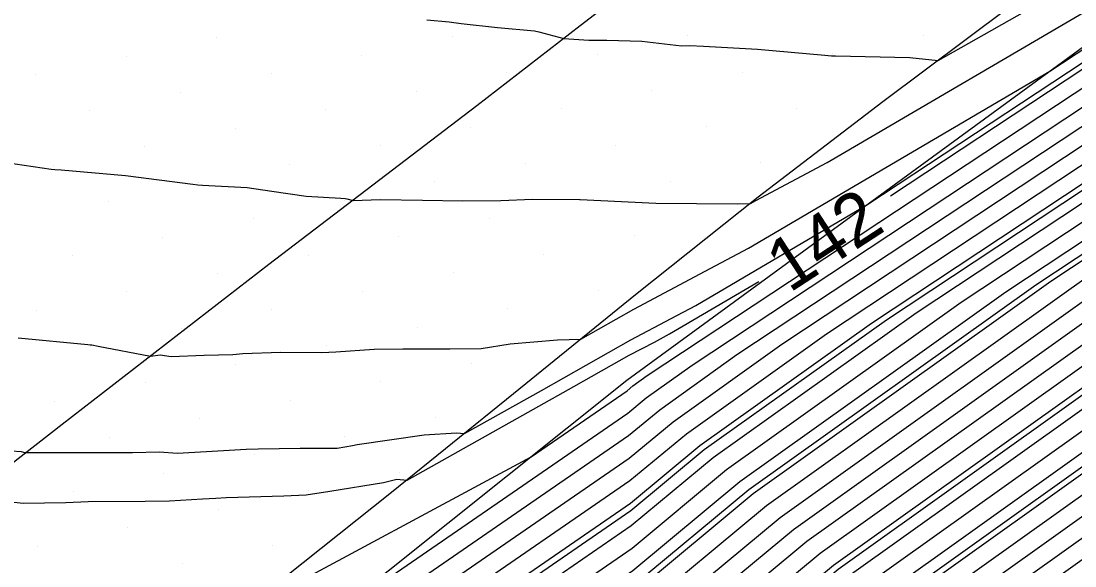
# Model space of a CAD drawing. Extents: x 2354170 to 2357230, y 866100 to 868290.
# Drawn here: x 2355766.41 to 2355806.72, y 866735.82 to 866756.64 of the extents above; entities that cross this region are included whole.
import ezdxf

# ---------------------------------------------------------------- set-up
doc = ezdxf.new("R2010")
doc.units = 0
for name, color, linetype in [('Default', 7, 'Continuous'), ('DTM Contours Major', 7, 'Continuous'), ('DTM Contours Minor', 7, 'Continuous'), ('Exist DTM Breakline', 7, 'Continuous'), ('Exist DTM Scan Elevation Point', 7, 'Continuous'), ('Exist Roads EOP', 7, 'Continuous'), ('PH Exist DTM Breakline', 7, 'Continuous')]:
    doc.layers.add(name, color=color, linetype=linetype)

msp = doc.modelspace()

# ---------------------------------------------------------------- linework, layer by layer
at = {"layer": 'Default'}
for points in [[(2355799.662, 866749.961), (2355813.112, 866758.844), (2355814.437, 866759.68), (2355832.395, 866771.876), (2355836.3, 866774.842), (2355853.466, 866786.43), (2355855.946, 866788.075), (2355860.344, 866790.664), (2355872.496, 866798.856), (2355880.169, 866804.468), (2355881.838, 866805.614), (2355882.436, 866806.025)], [(2355790.838, 866741.782), (2355793.794, 866743.89), (2355814.24, 866757.393), (2355817.983, 866759.754), (2355831.845, 866769.168), (2355838.357, 866774.116), (2355852.943, 866783.961), (2355856.743, 866786.482), (2355863.483, 866790.45), (2355871.677, 866795.974), (2355873.812, 866797.536)], [(2355765.115, 866721.38), (2355766.604, 866722.475), (2355768.194, 866723.582), (2355771.134, 866725.421), (2355789.726, 866738.216), (2355792.373, 866740.412), (2355798.938, 866745.092), (2355815.368, 866755.943), (2355821.529, 866759.829), (2355831.294, 866766.461), (2355840.413, 866773.389), (2355847.413, 866778.114)], [(2355764.555, 866722.662), (2355764.761, 866722.815), (2355766.57, 866724.074), (2355767.187, 866724.46), (2355789.673, 866739.934), (2355791.349, 866741.326), (2355795.509, 866744.29), (2355814.616, 866756.91), (2355819.165, 866759.779), (2355831.661, 866768.266), (2355839.042, 866773.873)], [(2355764.835, 866722.021), (2355765.683, 866722.645), (2355767.382, 866723.828), (2355769.161, 866724.94), (2355789.7, 866739.075), (2355791.861, 866740.869), (2355797.224, 866744.691), (2355814.992, 866756.426), (2355820.347, 866759.804), (2355831.477, 866767.363), (2355839.728, 866773.631)], [(2355765.396, 866720.738), (2355767.525, 866722.305), (2355769.005, 866723.336), (2355773.107, 866725.901), (2355789.753, 866737.356), (2355792.884, 866739.955), (2355800.653, 866745.492), (2355815.744, 866755.459), (2355822.711, 866759.854), (2355831.11, 866765.558), (2355841.099, 866773.147)], [(2355747.69, 866706.816), (2355765.676, 866720.097), (2355768.446, 866722.135), (2355769.817, 866723.09), (2355775.08, 866726.381), (2355789.779, 866736.497), (2355793.396, 866739.498), (2355802.368, 866745.893), (2355816.12, 866754.975), (2355823.893, 866759.879), (2355830.927, 866764.656), (2355841.784, 866772.904)], [(2355748.583, 866706.627), (2355765.956, 866719.455), (2355769.368, 866721.965), (2355770.629, 866722.843), (2355777.053, 866726.861), (2355789.806, 866735.638), (2355793.907, 866739.041), (2355804.082, 866746.293), (2355816.495, 866754.492), (2355825.076, 866759.904), (2355830.743, 866763.753), (2355842.47, 866772.662)], [(2355857.286, 866772.408), (2355851.833, 866768.908), (2355848.938, 866766.803), (2355836.069, 866756.909), (2355828.947, 866751.836), (2355821.927, 866747.57), (2355816.701, 866743.786), (2355801.069, 866732.644), (2355796.446, 866728.807), (2355790.078, 866724.065), (2355781.513, 866718.929), (2355779.085, 866717.247), (2355775.691, 866714.751)], [(2355750.369, 866706.249), (2355766.517, 866718.173), (2355771.21, 866721.625), (2355772.252, 866722.351), (2355780.999, 866727.822), (2355789.859, 866733.919), (2355794.93, 866738.127), (2355807.511, 866747.094), (2355817.247, 866753.525), (2355827.44, 866759.954), (2355830.376, 866761.948), (2355843.841, 866772.178)], [(2355751.263, 866706.06), (2355766.797, 866717.531), (2355772.131, 866721.455), (2355773.064, 866722.105), (2355782.972, 866728.302), (2355789.886, 866733.06), (2355795.442, 866737.67), (2355809.226, 866747.495), (2355817.623, 866753.041), (2355828.622, 866759.979), (2355830.192, 866761.045), (2355844.527, 866771.935)], [(2355852.718, 866771.732), (2355850.008, 866769.992), (2355849.966, 866769.962), (2355834.215, 866757.853), (2355829.262, 866754.324), (2355820.692, 866749.117), (2355818.782, 866747.734), (2355799.534, 866734.015), (2355793.841, 866729.291), (2355790.039, 866726.459), (2355781.028, 866721.055), (2355779.558, 866720.135), (2355779.501, 866720.096), (2355771.198, 866713.988)], [(2355789.815, 866742.696), (2355790.365, 866743.089), (2355813.488, 866758.361), (2355815.619, 866759.705), (2355832.212, 866770.973)], [(2355790.326, 866742.239), (2355792.08, 866743.489), (2355813.864, 866757.877), (2355816.801, 866759.729), (2355832.028, 866770.071)], [(2355749.476, 866706.438), (2355766.236, 866718.814), (2355770.289, 866721.795), (2355771.441, 866722.597), (2355779.026, 866727.341), (2355789.833, 866734.778), (2355794.419, 866738.584), (2355805.797, 866746.694), (2355816.871, 866754.008), (2355826.258, 866759.929), (2355830.559, 866762.851), (2355831.487, 866763.555)], [(2355752.156, 866705.871), (2355767.077, 866716.89), (2355773.052, 866721.285), (2355773.876, 866721.859), (2355784.945, 866728.782), (2355789.913, 866732.201), (2355795.953, 866737.213), (2355810.941, 866747.896), (2355817.999, 866752.557), (2355829.804, 866760.004), (2355830.009, 866760.143), (2355834.011, 866763.183)], [(2355753.942, 866705.494), (2355767.638, 866715.607), (2355774.895, 866720.945), (2355775.499, 866721.366), (2355788.891, 866729.742), (2355789.966, 866730.482), (2355796.977, 866736.299), (2355814.37, 866748.697), (2355818.751, 866751.59), (2355826.369, 866756.396), (2355829.787, 866758.473), (2355831.124, 866759.426), (2355835.417, 866762.726)], [(2355754.835, 866705.305), (2355767.918, 866714.966), (2355775.816, 866720.775), (2355776.311, 866721.12), (2355789.079, 866729.106), (2355789.986, 866729.65), (2355790.369, 866729.935), (2355797.488, 866735.842), (2355816.085, 866749.097), (2355819.127, 866751.107), (2355824.417, 866754.444), (2355829.682, 866757.643), (2355831.742, 866759.111), (2355836.543, 866762.801)], [(2355753.049, 866705.683), (2355767.357, 866716.248), (2355773.974, 866721.115), (2355774.688, 866721.612), (2355786.918, 866729.262), (2355789.939, 866731.341), (2355796.465, 866736.756), (2355812.655, 866748.296), (2355818.375, 866752.074), (2355828.321, 866758.348), (2355829.892, 866759.302), (2355830.506, 866759.74), (2355832.479, 866761.257)], [(2355766.298, 866744.531), (2355768.962, 866744.278), (2355769.065, 866744.263), (2355769.115, 866744.259), (2355769.365, 866744.209), (2355771.356, 866743.826), (2355771.725, 866743.88), (2355772.147, 866743.817), (2355773.412, 866743.865), (2355774.512, 866743.896), (2355774.893, 866743.93), (2355776.337, 866743.99), (2355777.915, 866743.968), (2355778.449, 866743.997), (2355779.922, 866744.104), (2355781.012, 866744.117), (2355782.808, 866744.111), (2355784.012, 866744.121), (2355785.114, 866744.304), (2355786.928, 866744.45), (2355787.822, 866744.486), (2355789.852, 866745.631), (2355792.576, 866747.075), (2355794.231, 866747.957), (2355805.757, 866754.718), (2355812.737, 866759.328)], [(2355755.728, 866705.116), (2355768.198, 866714.324), (2355776.737, 866720.606), (2355777.123, 866720.874), (2355787.067, 866727.093), (2355790, 866728.852), (2355791.237, 866729.774), (2355798, 866735.385), (2355817.799, 866749.498), (2355819.503, 866750.623), (2355822.465, 866752.492), (2355829.577, 866756.813), (2355832.36, 866758.796)], [(2355756.622, 866704.927), (2355768.479, 866713.683), (2355777.658, 866720.436), (2355777.934, 866720.628), (2355785.054, 866725.081), (2355790.013, 866728.054), (2355792.105, 866729.613), (2355798.511, 866734.929), (2355819.514, 866749.898), (2355819.879, 866750.139), (2355820.513, 866750.54), (2355829.472, 866755.984), (2355832.978, 866758.482)], [(2355757.515, 866704.738), (2355768.759, 866713.041), (2355778.58, 866720.266), (2355778.746, 866720.382), (2355783.041, 866723.068), (2355790.026, 866727.257), (2355792.973, 866729.452), (2355799.023, 866734.472), (2355819.476, 866749.05), (2355820.28, 866749.632), (2355829.367, 866755.154), (2355833.597, 866758.167)], [(2355781.93, 866756.682), (2355782.787, 866756.611), (2355783.242, 866756.55), (2355784.636, 866756.39), (2355786.055, 866756.27), (2355786.212, 866756.228), (2355787.167, 866755.97), (2355788.127, 866755.906), (2355788.817, 866755.914), (2355790.154, 866755.871), (2355791.67, 866755.697), (2355791.992, 866755.701), (2355792.509, 866755.678), (2355794.584, 866755.569), (2355797.149, 866755.331), (2355797.409, 866755.309), (2355797.561, 866755.304), (2355800.407, 866755.241), (2355801.49, 866755.126), (2355805.976, 866757.677)], [(2355834.833, 866757.538), (2355829.157, 866753.495), (2355821.104, 866748.601), (2355818.089, 866746.418), (2355800.046, 866733.558), (2355794.71, 866729.13), (2355790.052, 866725.661), (2355780.277, 866719.799), (2355779.807, 866719.474), (2355769.319, 866711.759), (2355759.301, 866704.361)], [(2355765.842, 866751.229), (2355767.566, 866750.979), (2355767.699, 866750.972), (2355767.942, 866750.948), (2355770.407, 866750.742), (2355772.979, 866750.409), (2355773.169, 866750.386), (2355773.344, 866750.372), (2355775.057, 866750.276), (2355775.998, 866750.132), (2355777.31, 866749.946), (2355778.642, 866749.865), (2355778.812, 866749.854), (2355778.876, 866749.842), (2355779.108, 866749.782), (2355780.14, 866749.819), (2355781.768, 866749.791), (2355783.312, 866749.773), (2355784.763, 866749.787), (2355785.972, 866749.829), (2355787.774, 866749.818), (2355787.781, 866749.818), (2355787.791, 866749.817), (2355790.691, 866749.685), (2355793.796, 866749.653), (2355794.31, 866749.668), (2355794.517, 866749.778), (2355797.245, 866751.232), (2355808.089, 866757.593)], [(2355835.451, 866757.223), (2355829.052, 866752.665), (2355821.515, 866748.085), (2355817.395, 866745.102), (2355800.557, 866733.101), (2355795.578, 866728.969), (2355790.065, 866724.863), (2355780.895, 866719.364), (2355779.446, 866718.36), (2355769.6, 866711.117)], [(2355836.687, 866756.594), (2355828.842, 866751.006), (2355822.339, 866747.054), (2355816.007, 866742.47), (2355801.58, 866732.187), (2355797.314, 866728.646), (2355790.091, 866723.268), (2355782.131, 866718.494), (2355778.723, 866716.133), (2355770.16, 866709.834)], [(2355765.192, 866738.355), (2355766.488, 866738.212), (2355768.128, 866738.236), (2355768.977, 866738.273), (2355771.159, 866738.287), (2355772.082, 866738.307), (2355773.349, 866738.379), (2355773.866, 866738.404), (2355774.249, 866738.426), (2355776.457, 866738.489), (2355777.32, 866738.537), (2355778.22, 866738.668), (2355780.268, 866739.001), (2355780.78, 866739.127), (2355781.176, 866739.099), (2355787.555, 866742.668), (2355789.676, 866743.864), (2355790.634, 866744.372), (2355791.216, 866744.682), (2355794.635, 866746.687)], [(2355764.617, 866732.165), (2355767.266, 866732.402), (2355768.446, 866732.629), (2355769.592, 866732.817), (2355770.531, 866732.807), (2355771.186, 866732.979), (2355774.204, 866734.08), (2355774.663, 866733.924), (2355775.353, 866734.299), (2355785.916, 866739.981), (2355789.593, 866742.512), (2355789.815, 866742.696)], [(2355765.968, 866727.118), (2355766.427, 866727.343), (2355769.726, 866729.181), (2355771.62, 866730.21), (2355777.904, 866733.59), (2355789.62, 866741.653), (2355790.326, 866742.239)], [(2355766.231, 866725.206), (2355767.283, 866725.793), (2355767.888, 866726.121), (2355769.892, 866727.199), (2355789.646, 866740.794), (2355790.838, 866741.782)]]:
    msp.add_lwpolyline(points, dxfattribs=at)
at = {"layer": 'DTM Contours Major'}
for points in [[(2355765.209, 866721.166), (2355766.911, 866722.418), (2355768.464, 866723.5), (2355771.791, 866725.581), (2355789.735, 866737.929), (2355792.543, 866740.259), (2355799.51, 866745.225), (2355815.493, 866755.781), (2355821.923, 866759.838), (2355831.233, 866766.16), (2355840.642, 866773.308), (2355847.485, 866777.927)], [(2355857.286, 866772.408), (2355851.833, 866768.908), (2355848.938, 866766.803), (2355836.069, 866756.909), (2355828.947, 866751.836), (2355821.927, 866747.57), (2355816.701, 866743.786), (2355801.069, 866732.644), (2355796.446, 866728.807), (2355790.078, 866724.065), (2355781.513, 866718.929), (2355779.085, 866717.247), (2355775.691, 866714.751)]]:
    msp.add_lwpolyline(points, dxfattribs=at)
at = {"layer": 'DTM Contours Minor'}
for points in [[(2355790.838, 866741.782), (2355793.794, 866743.89), (2355814.24, 866757.393), (2355817.983, 866759.754), (2355831.845, 866769.168), (2355838.357, 866774.116), (2355852.943, 866783.961), (2355856.743, 866786.482), (2355863.483, 866790.45), (2355871.677, 866795.974), (2355882.094, 866803.593), (2355883.436, 866804.515), (2355890.715, 866809.517), (2355900.294, 866816.098), (2355908.32, 866821.325), (2355911.534, 866823.6), (2355925.727, 866834.475), (2355934.366, 866840.366), (2355940.071, 866844.086), (2355949.583, 866849.61), (2355950.079, 866849.9), (2355950.722, 866850.378), (2355956.06, 866854.292)], [(2355749.179, 866706.501), (2355766.143, 866719.028), (2355769.982, 866721.852), (2355771.17, 866722.679), (2355778.368, 866727.181), (2355789.824, 866735.065), (2355794.248, 866738.736), (2355805.225, 866746.56), (2355816.746, 866754.169), (2355825.864, 866759.921), (2355830.621, 866763.151), (2355842.927, 866772.501)], [(2355752.156, 866705.871), (2355767.077, 866716.89), (2355773.052, 866721.285), (2355773.876, 866721.859), (2355784.945, 866728.782), (2355789.913, 866732.201), (2355795.953, 866737.213), (2355810.941, 866747.896), (2355817.999, 866752.557), (2355829.804, 866760.004), (2355830.009, 866760.143), (2355845.212, 866771.693)], [(2355755.133, 866705.242), (2355768.011, 866714.752), (2355776.123, 866720.719), (2355776.582, 866721.038), (2355788.408, 866728.435), (2355789.991, 866729.384), (2355790.659, 866729.882), (2355797.659, 866735.69), (2355816.656, 866749.231), (2355819.252, 866750.945), (2355823.766, 866753.793), (2355829.647, 866757.367), (2355831.948, 866759.006)], [(2355766.046, 866740.212), (2355766.419, 866740.184), (2355766.508, 866740.167), (2355766.618, 866740.151), (2355768.156, 866740.147), (2355769.397, 866740.154), (2355770.669, 866740.151), (2355771.7, 866740.181), (2355772.379, 866740.131), (2355773.503, 866740.186), (2355775.014, 866740.274), (2355775.484, 866740.293), (2355777.086, 866740.311), (2355778.498, 866740.317), (2355779.093, 866740.414), (2355779.269, 866740.457), (2355781.829, 866740.822), (2355783.07, 866740.898), (2355783.37, 866740.877), (2355786.311, 866742.522), (2355789.735, 866744.453), (2355791.281, 866745.273), (2355792.221, 866745.774), (2355798.766, 866749.613), (2355812.987, 866759.005)], [(2355781.611, 866721.671), (2355781.699, 866721.726), (2355790.034, 866726.725), (2355793.552, 866729.344), (2355799.364, 866734.167), (2355819.014, 866748.173), (2355820.555, 866749.289), (2355829.297, 866754.601), (2355834.009, 866757.958)], [(2355766.231, 866725.206), (2355767.283, 866725.793), (2355767.888, 866726.121), (2355769.892, 866727.199), (2355789.646, 866740.794), (2355790.838, 866741.782)]]:
    msp.add_lwpolyline(points, dxfattribs=at)
at = {"layer": 'Exist DTM Breakline'}
msp.add_lwpolyline([(2355789.772, 866757.988), (2355787.796, 866756.457), (2355785.819, 866754.927), (2355783.843, 866753.396), (2355781.856, 866751.878), (2355779.868, 866750.362), (2355777.88, 866748.846), (2355775.892, 866747.33), (2355773.913, 866745.803), (2355771.935, 866744.274), (2355769.957, 866742.745), (2355767.979, 866741.217), (2355766.01, 866739.676)], dxfattribs=at)
at = {"layer": 'Exist DTM Scan Elevation Point'}
for p, q in [((2355791.917, 866756.07), (2355791.917, 866756.07)), ((2355800.931, 866756.102), (2355800.931, 866756.102)), ((2355773.89, 866756.006), (2355773.89, 866756.006)), ((2355782.903, 866756.038), (2355782.903, 866756.038)), ((2355770.425, 866755.301), (2355770.425, 866755.301)), ((2355779.439, 866755.333), (2355779.439, 866755.333)), ((2355788.453, 866755.364), (2355788.453, 866755.364)), ((2355797.467, 866755.396), (2355797.467, 866755.396)), ((2355766.961, 866754.595), (2355766.961, 866754.595)), ((2355775.975, 866754.627), (2355775.975, 866754.627)), ((2355784.988, 866754.659), (2355784.988, 866754.659)), ((2355794.002, 866754.69), (2355794.002, 866754.69)), ((2355772.51, 866753.922), (2355772.51, 866753.922)), ((2355781.524, 866753.953), (2355781.524, 866753.953)), ((2355790.538, 866753.985), (2355790.538, 866753.985)), ((2355778.06, 866753.248), (2355778.06, 866753.248)), ((2355787.073, 866753.279), (2355787.073, 866753.279)), ((2355796.087, 866753.311), (2355796.087, 866753.311)), ((2355769.046, 866753.216), (2355769.046, 866753.216)), ((2355774.595, 866752.542), (2355774.595, 866752.542)), ((2355783.609, 866752.574), (2355783.609, 866752.574)), ((2355792.623, 866752.605), (2355792.623, 866752.605)), ((2355771.131, 866751.837), (2355771.131, 866751.837)), ((2355780.145, 866751.868), (2355780.145, 866751.868)), ((2355789.158, 866751.9), (2355789.158, 866751.9)), ((2355794.708, 866751.226), (2355794.708, 866751.226)), ((2355767.666, 866751.131), (2355767.666, 866751.131)), ((2355776.68, 866751.163), (2355776.68, 866751.163)), ((2355785.694, 866751.194), (2355785.694, 866751.194)), ((2355773.216, 866750.457), (2355773.216, 866750.457)), ((2355782.23, 866750.489), (2355782.23, 866750.489)), ((2355791.243, 866750.52), (2355791.243, 866750.52)), ((2355769.751, 866749.752), (2355769.751, 866749.752)), ((2355778.765, 866749.783), (2355778.765, 866749.783)), ((2355787.779, 866749.815), (2355787.779, 866749.815)), ((2355775.301, 866749.078), (2355775.301, 866749.078)), ((2355784.314, 866749.109), (2355784.314, 866749.109)), ((2355780.85, 866748.404), (2355780.85, 866748.404)), ((2355789.864, 866748.435), (2355789.864, 866748.435)), ((2355771.836, 866748.372), (2355771.836, 866748.372)), ((2355768.372, 866747.667), (2355768.372, 866747.667)), ((2355777.386, 866747.698), (2355777.386, 866747.698)), ((2355786.399, 866747.73), (2355786.399, 866747.73)), ((2355773.921, 866746.993), (2355773.921, 866746.993)), ((2355782.935, 866747.024), (2355782.935, 866747.024)), ((2355770.457, 866746.287), (2355770.457, 866746.287)), ((2355779.471, 866746.319), (2355779.471, 866746.319)), ((2355788.484, 866746.35), (2355788.484, 866746.35)), ((2355766.992, 866745.582), (2355766.992, 866745.582)), ((2355776.006, 866745.613), (2355776.006, 866745.613)), ((2355785.02, 866745.645), (2355785.02, 866745.645)), ((2355772.542, 866744.908), (2355772.542, 866744.908)), ((2355781.556, 866744.939), (2355781.556, 866744.939)), ((2355769.077, 866744.202), (2355769.077, 866744.202)), ((2355778.091, 866744.234), (2355778.091, 866744.234)), ((2355774.627, 866743.528), (2355774.627, 866743.528)), ((2355783.641, 866743.56), (2355783.641, 866743.56)), ((2355771.162, 866742.823), (2355771.162, 866742.823)), ((2355780.176, 866742.854), (2355780.176, 866742.854)), ((2355767.698, 866742.117), (2355767.698, 866742.117)), ((2355776.712, 866742.149), (2355776.712, 866742.149)), ((2355773.247, 866741.443), (2355773.247, 866741.443)), ((2355782.261, 866741.475), (2355782.261, 866741.475)), ((2355778.797, 866740.769), (2355778.797, 866740.769)), ((2355769.783, 866740.738), (2355769.783, 866740.738)), ((2355775.332, 866740.064), (2355775.332, 866740.064)), ((2355771.868, 866739.358), (2355771.868, 866739.358)), ((2355780.882, 866739.39), (2355780.882, 866739.39)), ((2355768.404, 866738.653), (2355768.404, 866738.653)), ((2355777.417, 866738.684), (2355777.417, 866738.684)), ((2355773.953, 866737.979), (2355773.953, 866737.979)), ((2355770.489, 866737.273), (2355770.489, 866737.273)), ((2355767.024, 866736.568), (2355767.024, 866736.568)), ((2355776.038, 866736.599), (2355776.038, 866736.599)), ((2355772.573, 866735.894), (2355772.573, 866735.894))]:
    msp.add_line(p, q, dxfattribs=at)
at = {"layer": 'Exist Roads EOP'}
msp.add_lwpolyline([(2355832.736, 866779.062), (2355827.961, 866775.428), (2355823.226, 866771.744), (2355818.505, 866768.04), (2355813.769, 866764.357), (2355808.991, 866760.727), (2355804.183, 866757.138), (2355799.376, 866753.547), (2355794.608, 866749.905), (2355789.907, 866746.177), (2355785.247, 866742.398), (2355780.585, 866738.621), (2355775.889, 866734.886), (2355771.169, 866731.182), (2355766.441, 866727.488), (2355761.717, 866723.788), (2355757.004, 866720.075), (2355752.306, 866716.343), (2355747.622, 866712.593), (2355742.944, 866708.836)], dxfattribs=at)
at = {"layer": 'PH Exist DTM Breakline'}
msp.add_lwpolyline([(2356039.952, 866933.48), (2356021.008, 866919.065), (2355998.312, 866902.306), (2355980.774, 866888.883), (2355955.013, 866868.017), (2355940.364, 866857.468), (2355919.194, 866841.331), (2355900.865, 866827.23), (2355874.786, 866806.913), (2355854.45, 866791.065), (2355833.22, 866775.931), (2355812.495, 866759.639), (2355789.581, 866742.905), (2355764.464, 866722.869), (2355746.918, 866706.979)], dxfattribs=at)

# ---------------------------------------------------------------- texts
at = {"layer": 'Default'}
msp.add_text('142', height=2, rotation=33.0692, dxfattribs=at).set_placement((2355795.797, 866746.228))

doc.saveas('drawing.dxf')
